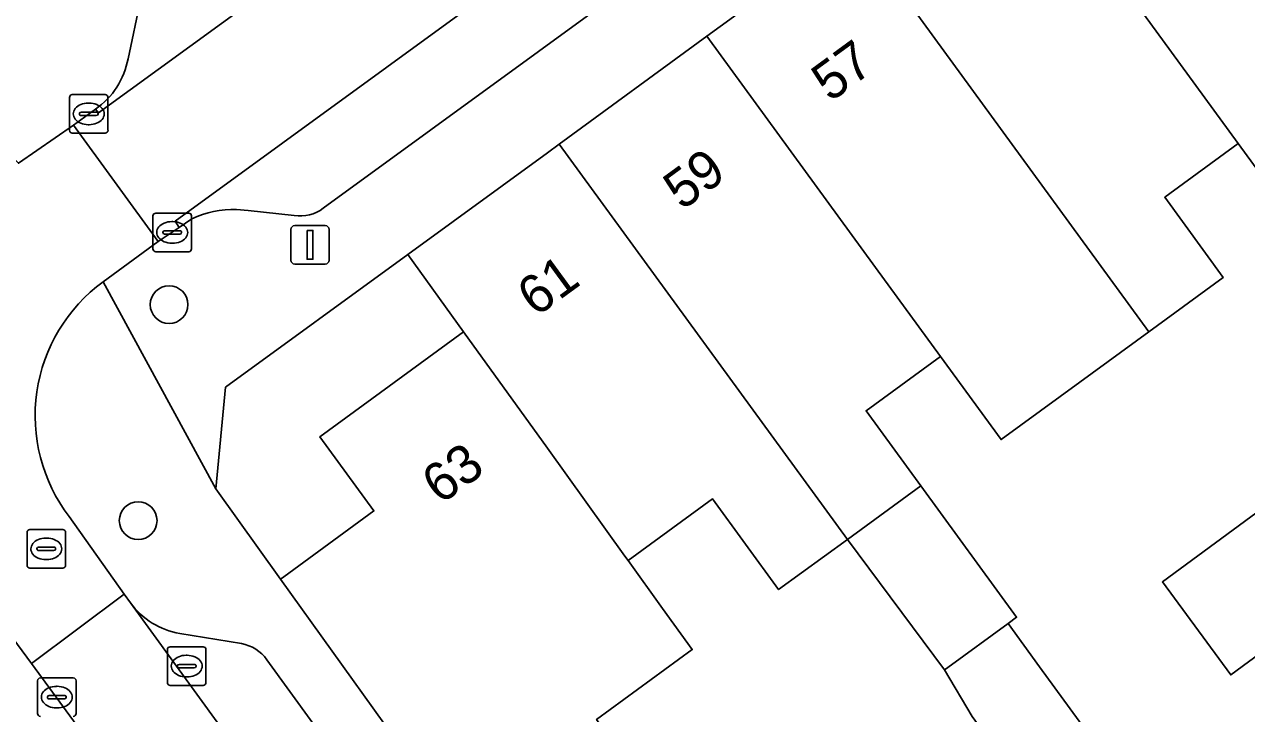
# Model space of a CAD drawing. Extents: x 159817 to 160765, y 380688 to 381638.
# Drawn here: x 159986.43 to 160018.14, y 381292.74 to 381310.61 of the extents above; entities that cross this region are included whole.
import ezdxf

# ---------------------------------------------------------------- set-up
doc = ezdxf.new("R2010")
doc.units = 0
for name, color, linetype in [('IMGEO_Boom', 7, 'Continuous'), ('IMGEO_Erf', 7, 'Continuous'), ('IMGEO_Kolk', 7, 'Continuous'), ('IMGEO_Lichtmast', 7, 'Continuous'), ('IMGEO_Muur', 7, 'Continuous'), ('IMGEO_Pand', 7, 'Continuous'), ('IMGEO_Pand_nummerreeks', 7, 'Continuous'), ('IMGEO_Parkeervlak_open', 7, 'Continuous'), ('IMGEO_Rijbaan_lokaal_open', 7, 'Continuous'), ('IMGEO_Rioolput', 7, 'Continuous'), ('IMGEO_Voetpad_open', 7, 'Continuous')]:
    doc.layers.add(name, color=color, linetype=linetype)

msp = doc.modelspace()

# ---------------------------------------------------------------- linework, layer by layer
at = {"layer": 'IMGEO_Boom'}
for centre in [(159990.186, 381303.344), (159989.384, 381297.742)]:
    msp.add_circle(centre, 0.489, dxfattribs=at)
at = {"layer": 'IMGEO_Erf'}
for points in [[(160019.512, 381305.341), (160017.923, 381307.519), (160016.019, 381306.129), (160017.535, 381304.051), (160015.606, 381302.643), (160013.817, 381301.336), (160011.773, 381299.843), (160010.2, 381301.999), (160008.27, 381300.591), (160009.689, 381298.646), (160012.175, 381295.238), (160011.953, 381295.075), (160012.771, 381293.953), (160014.363, 381291.771)], [(160011.023, 381292.667), (160010.301, 381293.87), (160007.785, 381297.256), (160006, 381295.954), (160004.281, 381298.31), (160002.092, 381296.712), (160002.988, 381295.468), (160003.758, 381294.399), (160001.277, 381292.589)]]:
    msp.add_lwpolyline(points, dxfattribs=at)
for points in [[(159994.096, 381299.916), (159997.826, 381302.638), (159996.381, 381304.643), (159991.651, 381301.201), (159991.398, 381298.567), (159993.076, 381296.226), (159993.163, 381296.289), (159995.499, 381297.994)], [(160023.486, 381297.978), (160020.45, 381295.744), (160017.729, 381293.743), (160015.956, 381296.154), (160018.706, 381298.177), (160021.713, 381300.389)]]:
    msp.add_lwpolyline(points, close=True, dxfattribs=at)
at = {"layer": 'IMGEO_Kolk'}
for p, q in [((159987.6, 381307.865), (159987.6, 381308.717)), ((159987.675, 381308.791), (159988.527, 381308.791)), ((159988.601, 381308.717), (159988.601, 381307.865)), ((159987.902, 381308.334), (159988.3, 381308.334)), ((159988.088, 381308.571), (159988.113, 381308.571)), ((159987.859, 381308.285), (159987.859, 381308.297)), ((159988.297, 381308.248), (159987.899, 381308.248)), ((159988.111, 381308.011), (159988.086, 381308.011)), ((159988.343, 381308.297), (159988.343, 381308.285)), ((159988.527, 381307.791), (159987.675, 381307.791)), ((159989.767, 381304.792), (159989.767, 381305.644)), ((159989.842, 381305.718), (159990.694, 381305.718)), ((159990.255, 381305.498), (159990.28, 381305.498)), ((159990.768, 381305.644), (159990.768, 381304.792)), ((159990.026, 381305.212), (159990.026, 381305.224)), ((159990.464, 381305.175), (159990.066, 381305.175)), ((159990.069, 381305.261), (159990.467, 381305.261)), ((159990.51, 381305.224), (159990.51, 381305.212)), ((159990.278, 381304.938), (159990.253, 381304.938)), ((159990.694, 381304.718), (159989.842, 381304.718)), ((159990.142, 381293.545), (159990.142, 381294.397)), ((159990.217, 381294.471), (159991.069, 381294.471)), ((159991.143, 381294.397), (159991.143, 381293.545)), ((159990.63, 381294.251), (159990.655, 381294.251)), ((159990.401, 381293.965), (159990.401, 381293.977)), ((159990.839, 381293.928), (159990.441, 381293.928)), ((159990.444, 381294.014), (159990.842, 381294.014)), ((159990.885, 381293.977), (159990.885, 381293.965)), ((159986.773, 381292.74), (159986.773, 381293.592)), ((159986.848, 381293.666), (159987.7, 381293.666)), ((159987.261, 381293.446), (159987.286, 381293.446)), ((159987.774, 381293.592), (159987.774, 381292.74)), ((159991.069, 381293.471), (159990.217, 381293.471)), ((159990.653, 381293.691), (159990.628, 381293.691)), ((159987.032, 381293.16), (159987.032, 381293.172)), ((159987.47, 381293.123), (159987.072, 381293.123)), ((159987.075, 381293.209), (159987.473, 381293.209)), ((159987.516, 381293.172), (159987.516, 381293.16)), ((159987.284, 381292.886), (159987.259, 381292.886))]:
    msp.add_line(p, q, dxfattribs=at)
for points in [[(159987.6, 381307.865), (159987.6, 381308.717)], [(159987.675, 381308.791), (159988.527, 381308.791)], [(159988.601, 381308.717), (159988.601, 381307.865)], [(159988.527, 381307.791), (159987.675, 381307.791)], [(159989.767, 381304.792), (159989.767, 381305.644)], [(159989.842, 381305.718), (159990.694, 381305.718)], [(159990.768, 381305.644), (159990.768, 381304.792)], [(159990.694, 381304.718), (159989.842, 381304.718)], [(159990.142, 381293.545), (159990.142, 381294.397)], [(159990.217, 381294.471), (159991.069, 381294.471)], [(159991.143, 381294.397), (159991.143, 381293.545)], [(159986.773, 381292.74), (159986.773, 381293.592)], [(159986.848, 381293.666), (159987.7, 381293.666)], [(159987.774, 381293.592), (159987.774, 381292.74)], [(159991.069, 381293.471), (159990.217, 381293.471)]]:
    msp.add_lwpolyline(points, dxfattribs=at)
for centre, radius, start, end in [((159987.677, 381308.715), 0.0765, 91.552, 178.448), ((159987.677, 381308.715), 0.0765, 91.552, 178.448), ((159988.525, 381308.715), 0.0765, 1.552, 88.448), ((159988.525, 381308.715), 0.0765, 1.552, 88.448), ((159987.899, 381308.294), 0.0403, 85.8775, 175.7526), ((159988.304, 381308.296), 0.0386, 1.7309, 96.639), ((159987.896, 381308.284), 0.0366, 178.938, 274.7102), ((159988.3, 381308.291), 0.043, 264.8664, 352.4533), ((159987.677, 381307.867), 0.0765, 181.552, 268.448), ((159987.677, 381307.867), 0.0765, 181.552, 268.448), ((159988.525, 381307.867), 0.0765, 271.552, 358.448), ((159988.525, 381307.867), 0.0765, 271.552, 358.448), ((159989.844, 381305.642), 0.0765, 91.552, 178.448), ((159989.844, 381305.642), 0.0765, 91.552, 178.448), ((159990.692, 381305.642), 0.0765, 1.552, 88.448), ((159990.692, 381305.642), 0.0765, 1.552, 88.448), ((159990.066, 381305.221), 0.0403, 85.8775, 175.7526), ((159990.063, 381305.211), 0.0366, 178.938, 274.7102), ((159990.467, 381305.218), 0.043, 264.8664, 352.4533), ((159990.471, 381305.223), 0.0386, 1.7309, 96.639), ((159989.844, 381304.794), 0.0765, 181.552, 268.448), ((159989.844, 381304.794), 0.0765, 181.552, 268.448), ((159990.692, 381304.794), 0.0765, 271.552, 358.448), ((159990.692, 381304.794), 0.0765, 271.552, 358.448), ((159990.219, 381294.395), 0.0765, 91.552, 178.448), ((159990.219, 381294.395), 0.0765, 91.552, 178.448), ((159991.067, 381294.395), 0.0765, 1.552, 88.448), ((159991.067, 381294.395), 0.0765, 1.552, 88.448), ((159990.441, 381293.974), 0.0403, 85.8775, 175.7526), ((159990.438, 381293.964), 0.0366, 178.938, 274.7102), ((159990.842, 381293.971), 0.043, 264.8664, 352.4533), ((159990.846, 381293.976), 0.0386, 1.7309, 96.639), ((159986.85, 381293.59), 0.0765, 91.552, 178.448), ((159986.85, 381293.59), 0.0765, 91.552, 178.448), ((159987.698, 381293.59), 0.0765, 1.552, 88.448), ((159987.698, 381293.59), 0.0765, 1.552, 88.448), ((159990.219, 381293.547), 0.0765, 181.552, 268.448), ((159990.219, 381293.547), 0.0765, 181.552, 268.448), ((159991.067, 381293.547), 0.0765, 271.552, 358.448), ((159991.067, 381293.547), 0.0765, 271.552, 358.448), ((159987.072, 381293.169), 0.0403, 85.8775, 175.7526), ((159987.069, 381293.159), 0.0366, 178.938, 274.7102), ((159987.473, 381293.166), 0.043, 264.8664, 352.4533), ((159987.477, 381293.171), 0.0386, 1.7309, 96.639), ((159986.85, 381292.742), 0.0765, 181.552, 268.448), ((159986.85, 381292.742), 0.0765, 181.552, 268.448), ((159987.698, 381292.742), 0.0765, 271.552, 358.448), ((159987.698, 381292.742), 0.0765, 271.552, 358.448)]:
    msp.add_arc(centre, radius, start, end, dxfattribs=at)
for centre, major_axis, ratio, start_param, end_param in [((159988.087, 381308.291), (-0.387, 0.002), 0.722429, 4.712389, 7.853982), ((159988.112, 381308.291), (-0.39, 0.002), 0.717154, 1.570796, 4.712389), ((159990.254, 381305.218), (-0.387, 0.002), 0.722429, 4.712389, 7.853982), ((159990.279, 381305.218), (-0.39, 0.002), 0.717154, 1.570796, 4.712389), ((159990.629, 381293.971), (-0.387, 0.002), 0.722429, 4.712389, 7.853982), ((159990.654, 381293.971), (-0.39, 0.002), 0.717154, 1.570796, 4.712389), ((159987.26, 381293.166), (-0.387, 0.002), 0.722429, 4.712389, 7.853982), ((159987.285, 381293.166), (-0.39, 0.002), 0.717154, 1.570796, 4.712389)]:
    msp.add_ellipse(centre, major_axis=major_axis, ratio=ratio, start_param=start_param, end_param=end_param, dxfattribs=at)
at = {"layer": 'IMGEO_Lichtmast'}
for p, q in [((159993.346, 381304.495), (159993.346, 381305.295)), ((159993.346, 381305.295), (159993.346, 381304.495)), ((159993.446, 381305.395), (159994.236, 381305.395)), ((159994.236, 381305.395), (159993.446, 381305.395)), ((159994.336, 381305.295), (159994.336, 381304.495)), ((159994.336, 381304.495), (159994.336, 381305.295)), ((159994.236, 381304.395), (159993.446, 381304.395)), ((159993.446, 381304.395), (159994.236, 381304.395))]:
    msp.add_line(p, q, dxfattribs=at)
msp.add_lwpolyline([(159993.766, 381305.27), (159993.916, 381305.27), (159993.916, 381304.52), (159993.766, 381304.52), (159993.766, 381305.27)], dxfattribs=at)
for centre, start, end in [((159993.446, 381305.295), 90, 180), ((159993.446, 381305.295), 90, 180), ((159994.236, 381305.295), 0, 90), ((159994.236, 381305.295), 360, 90), ((159993.446, 381304.495), 180, 270), ((159993.446, 381304.495), 180, 270), ((159994.236, 381304.495), 270, 0), ((159994.236, 381304.495), 270, 0)]:
    msp.add_arc(centre, 0.1, start, end, dxfattribs=at)
at = {"layer": 'IMGEO_Muur'}
msp.add_lwpolyline([(159996.381, 381304.643), (159991.651, 381301.201), (159991.398, 381298.567), (159993.076, 381296.226)], dxfattribs=at)
at = {"layer": 'IMGEO_Pand'}
for points in [[(160015.639, 381318.698), (160011.806, 381315.901), (160016.189, 381309.895), (160017.923, 381307.519), (160019.512, 381305.341), (160020.281, 381305.902), (160023.265, 381301.815), (160026.329, 381304.052), (160025.935, 381304.592), (160023.278, 381308.232)], [(160011.806, 381315.901), (160007.973, 381313.103), (160015.606, 381302.643), (160017.535, 381304.051), (160016.019, 381306.129), (160017.923, 381307.519), (160016.189, 381309.895)], [(160007.973, 381313.103), (160004.139, 381310.305), (160008.513, 381304.311), (160010.2, 381301.999), (160011.773, 381299.843), (160013.817, 381301.336), (160015.606, 381302.643)], [(160007.785, 381297.256), (160009.689, 381298.646), (160008.27, 381300.591), (160010.2, 381301.999), (160008.513, 381304.311), (160004.139, 381310.305), (160000.305, 381307.507)], [(160000.305, 381307.507), (160000, 381307.284), (159996.381, 381304.643), (159997.826, 381302.638), (160000, 381299.618), (160002.012, 381296.823), (160002.092, 381296.712), (160004.281, 381298.31), (160006, 381295.954), (160007.785, 381297.256)], [(160002.092, 381296.712), (160002.012, 381296.823), (160000, 381299.618), (159997.826, 381302.638), (159994.096, 381299.916), (159995.499, 381297.994), (159993.163, 381296.289), (159993.076, 381296.226), (159995.756, 381292.487), (159998.551, 381288.656), (160000, 381289.714), (160002.202, 381291.321), (160001.277, 381292.589), (160003.758, 381294.399), (160002.988, 381295.468)], [(160009.689, 381298.646), (160007.785, 381297.256), (160010.301, 381293.87), (160010.386, 381293.932), (160011.953, 381295.075), (160012.175, 381295.238)], [(160018.706, 381298.177), (160015.956, 381296.154), (160017.729, 381293.743), (160020.45, 381295.744)], [(160011.953, 381295.075), (160010.386, 381293.932), (160010.301, 381293.87), (160011.023, 381292.667), (160012.6, 381290.474), (160014.363, 381291.771), (160012.771, 381293.953)]]:
    msp.add_lwpolyline(points, close=True, dxfattribs=at)
at = {"layer": 'IMGEO_Parkeervlak_open'}
for points in [[(159988.276, 381308.413), (159988.356, 381308.32), (160015.971, 381328.377)], [(160017.899, 381325.552), (159990.347, 381305.507), (159990.451, 381305.346), (159990.773, 381305.571)], [(159994.185, 381305.844), (160016.438, 381322.033)], [(159989.446, 381311.244), (159989.121, 381309.723)], [(159991.937, 381305.814), (159992.234, 381305.783), (159993.435, 381305.66)], [(159989.181, 381295.608), (160012.477, 381263.554)], [(159992.062, 381294.553), (159990.466, 381294.814)], [(159998.623, 381286.018), (159992.724, 381294.136)]]:
    msp.add_lwpolyline(points, dxfattribs=at)
for centre, radius, start, end in [((159987.134, 381310.077), 2.018, 304.4589, 349.894), ((159991.872, 381303.216), 2.598, 88.5643, 115.0195), ((159993.598, 381306.615), 0.969, 260.2936, 307.2751), ((159990.814, 381296.814), 2.03, 216.4502, 260.1261), ((159991.886, 381293.539), 1.029, 35.445, 80.1406)]:
    msp.add_arc(centre, radius, start, end, dxfattribs=at)
at = {"layer": 'IMGEO_Rijbaan_lokaal_open'}
for points in [[(160015.971, 381328.377), (159988.356, 381308.32), (159988.276, 381308.413), (159987.706, 381308.002), (159989.9, 381304.979), (159990.451, 381305.346), (159990.347, 381305.507), (160017.899, 381325.552), (160018.017, 381325.646), (160018.848, 381326.249), (160018.937, 381326.306), (160041.64, 381342.795), (160042.049, 381343.165), (160042.137, 381343.23), (160040.114, 381345.931), (160039.995, 381345.875), (160039.766, 381345.742), (160017.107, 381329.232), (160016.824, 381328.969)], [(159989.181, 381295.608), (159989.023, 381295.839), (159986.615, 381294.042), (159989.058, 381290.708), (159998.096, 381278.226), (159998.733, 381277.36), (160010.079, 381261.792), (160012.477, 381263.554)]]:
    msp.add_lwpolyline(points, close=True, dxfattribs=at)
for points in [[(159988.478, 381303.94), (159989.9, 381304.979), (159987.706, 381308.002), (159986.277, 381307.01)], [(159985.401, 381295.681), (159986.615, 381294.042), (159989.023, 381295.839), (159987.593, 381297.848)]]:
    msp.add_lwpolyline(points, dxfattribs=at)
msp.add_arc((159991.021, 381300.46), 4.31, 126.1632, 217.3055, dxfattribs=at)
at = {"layer": 'IMGEO_Rioolput'}
for p, q in [((159986.5, 381296.585), (159986.5, 381297.437)), ((159986.575, 381297.511), (159987.427, 381297.511)), ((159986.988, 381297.291), (159987.013, 381297.291)), ((159987.501, 381297.437), (159987.501, 381296.585)), ((159986.759, 381297.005), (159986.759, 381297.017)), ((159987.197, 381296.968), (159986.799, 381296.968)), ((159986.802, 381297.054), (159987.2, 381297.054)), ((159987.243, 381297.017), (159987.243, 381297.005)), ((159987.011, 381296.731), (159986.986, 381296.731)), ((159987.427, 381296.511), (159986.575, 381296.511))]:
    msp.add_line(p, q, dxfattribs=at)
for points in [[(159986.5, 381296.585), (159986.5, 381297.437)], [(159986.575, 381297.511), (159987.427, 381297.511)], [(159987.501, 381297.437), (159987.501, 381296.585)], [(159987.427, 381296.511), (159986.575, 381296.511)]]:
    msp.add_lwpolyline(points, dxfattribs=at)
for centre, radius, start, end in [((159986.577, 381297.435), 0.0765, 91.552, 178.448), ((159986.577, 381297.435), 0.0765, 91.552, 178.448), ((159987.425, 381297.435), 0.0765, 1.552, 88.448), ((159987.425, 381297.435), 0.0765, 1.552, 88.448), ((159986.799, 381297.014), 0.0403, 85.8775, 175.7526), ((159986.796, 381297.004), 0.0366, 178.938, 274.7102), ((159987.2, 381297.011), 0.043, 264.8664, 352.4533), ((159987.204, 381297.016), 0.0386, 1.7309, 96.639), ((159986.577, 381296.587), 0.0765, 181.552, 268.448), ((159986.577, 381296.587), 0.0765, 181.552, 268.448), ((159987.425, 381296.587), 0.0765, 271.552, 358.448), ((159987.425, 381296.587), 0.0765, 271.552, 358.448)]:
    msp.add_arc(centre, radius, start, end, dxfattribs=at)
for centre, major_axis, ratio, start_param, end_param in [((159986.987, 381297.011), (-0.387, 0.002), 0.722429, 4.712389, 7.853982), ((159987.012, 381297.011), (-0.39, 0.002), 0.717154, 1.570796, 4.712389)]:
    msp.add_ellipse(centre, major_axis=major_axis, ratio=ratio, start_param=start_param, end_param=end_param, dxfattribs=at)
at = {"layer": 'IMGEO_Voetpad_open'}
for points in [[(160016.438, 381322.033), (159994.185, 381305.844)], [(159990.773, 381305.571), (159990.451, 381305.346), (159989.9, 381304.979), (159988.478, 381303.94), (159991.398, 381298.567), (159991.651, 381301.201), (159996.381, 381304.643), (160000, 381307.284), (160000.305, 381307.507), (160004.139, 381310.305), (160007.973, 381313.103)], [(159989.121, 381309.723), (159989.446, 381311.244)], [(159982.331, 381311.019), (159986.277, 381307.01), (159987.706, 381308.002), (159988.276, 381308.413)], [(159993.435, 381305.66), (159992.234, 381305.783), (159991.937, 381305.814)], [(160023.169, 381261.054), (160018.73, 381263.121), (160018.356, 381264.659), (160016.78, 381266.022), (160014.618, 381266.378), (160011.792, 381270.319), (160008.993, 381274.224), (160006.192, 381278.13), (160003.391, 381282.036), (160002.484, 381283.284), (160000.854, 381285.557), (159998.551, 381288.656), (159995.756, 381292.487), (159993.076, 381296.226), (159991.398, 381298.567), (159988.478, 381303.94)], [(159987.593, 381297.848), (159989.023, 381295.839), (159989.181, 381295.608)], [(159989.058, 381290.708), (159986.615, 381294.042), (159985.401, 381295.681)], [(159990.466, 381294.814), (159992.062, 381294.553)], [(159992.724, 381294.136), (159998.623, 381286.018), (160001.567, 381281.987), (160012.168, 381267.377)]]:
    msp.add_lwpolyline(points, dxfattribs=at)
for centre, radius, start, end in [((159987.134, 381310.077), 2.018, 304.4589, 349.894), ((159991.872, 381303.216), 2.598, 88.5643, 115.0195), ((159993.598, 381306.615), 0.969, 260.2936, 307.2751), ((159991.021, 381300.46), 4.31, 126.1632, 217.3055), ((159990.814, 381296.814), 2.03, 216.4502, 260.1261), ((159991.886, 381293.539), 1.029, 35.445, 80.1406)]:
    msp.add_arc(centre, radius, start, end, dxfattribs=at)

# ---------------------------------------------------------------- texts
at = {"layer": 'IMGEO_Pand_nummerreeks'}
for s, rotation, p in [('57', 36.125, (160007.336, 381308.578)), ('59', 36.1236, (160003.493, 381305.772)), ('61', 36.125, (159999.702, 381303.007)), ('63', 36.125, (159997.227, 381298.141))]:
    msp.add_text(s, height=1, rotation=rotation, dxfattribs=at).set_placement(p)

doc.saveas('drawing.dxf')
